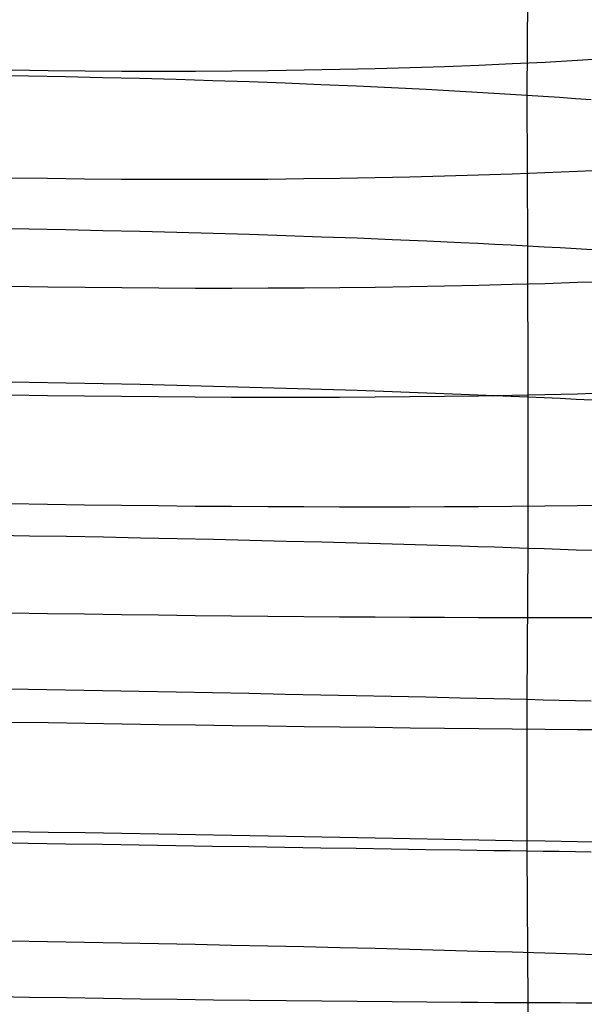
# Model space of a CAD drawing. Extents: x -383 to 1849, y -1185 to -529.
# Tile 780 of 870: x 1832 to 1839.49, y -1016.24 to -1003.17. Entities that reach past the tile are written whole.
import ezdxf

# ---------------------------------------------------------------- set-up
doc = ezdxf.new("R2010")
doc.units = 0
doc.layers.add('PREDEFINITO', color=7, linetype='CONTINUOUS')

msp = doc.modelspace()

# ---------------------------------------------------------------- linework, layer by layer
at = {"layer": 'PREDEFINITO'}
for p, q in [((1838.739, -1002.177, 676.115), (1838.729, -1004.171, 676.383)), ((1838.089, -1003.768, 648.957), (1838.533, -1003.748, 649.158)), ((1838.533, -1003.748, 649.158), (1838.97, -1003.727, 649.373)), ((1838.97, -1003.727, 649.373), (1839.4, -1003.704, 649.602)), ((1839.4, -1003.704, 649.602), (1839.611, -1003.691, 649.723)), ((1831.881, -1003.83, 647.702), (1832.373, -1003.838, 647.709)), ((1832.373, -1003.838, 647.709), (1832.864, -1003.843, 647.731)), ((1832.864, -1003.843, 647.731), (1833.354, -1003.847, 647.768)), ((1833.354, -1003.847, 647.768), (1833.843, -1003.848, 647.82)), ((1833.843, -1003.848, 647.82), (1834.33, -1003.847, 647.886)), ((1834.33, -1003.847, 647.886), (1834.814, -1003.844, 647.968)), ((1834.814, -1003.844, 647.968), (1835.296, -1003.84, 648.065)), ((1835.296, -1003.84, 648.065), (1835.773, -1003.833, 648.177)), ((1835.773, -1003.833, 648.177), (1836.247, -1003.824, 648.303)), ((1836.247, -1003.824, 648.303), (1836.716, -1003.813, 648.445)), ((1836.716, -1003.813, 648.445), (1837.179, -1003.8, 648.601)), ((1837.179, -1003.8, 648.601), (1837.637, -1003.785, 648.772)), ((1837.637, -1003.785, 648.772), (1838.089, -1003.768, 648.957)), ((1832.112, -1003.917, 677.901), (1831.62, -1003.909, 677.894)), ((1832.604, -1003.926, 677.892), (1832.112, -1003.917, 677.901)), ((1833.095, -1003.936, 677.869), (1832.604, -1003.926, 677.892)), ((1833.585, -1003.948, 677.83), (1833.095, -1003.936, 677.869)), ((1834.073, -1003.961, 677.775), (1833.585, -1003.948, 677.83)), ((1834.558, -1003.976, 677.706), (1834.073, -1003.961, 677.775)), ((1835.041, -1003.992, 677.621), (1834.558, -1003.976, 677.706)), ((1835.52, -1004.01, 677.52), (1835.041, -1003.992, 677.621)), ((1835.995, -1004.029, 677.404), (1835.52, -1004.01, 677.52)), ((1836.465, -1004.049, 677.273), (1835.995, -1004.029, 677.404)), ((1836.93, -1004.071, 677.126), (1836.465, -1004.049, 677.273)), ((1837.39, -1004.094, 676.964), (1836.93, -1004.071, 677.126)), ((1837.843, -1004.118, 676.786), (1837.39, -1004.094, 676.964)), ((1838.067, -1004.131, 676.691), (1837.843, -1004.118, 676.786)), ((1838.29, -1004.144, 676.592), (1838.067, -1004.131, 676.691)), ((1838.51, -1004.157, 676.489), (1838.29, -1004.144, 676.592)), ((1838.729, -1004.171, 676.383), (1838.51, -1004.157, 676.489)), ((1838.946, -1004.185, 676.272), (1838.729, -1004.171, 676.383)), ((1838.729, -1004.171, 676.383), (1838.739, -1006.171, 676.601)), ((1839.16, -1004.199, 676.158), (1838.946, -1004.185, 676.272)), ((1839.373, -1004.214, 676.039), (1839.16, -1004.199, 676.158)), ((1839.584, -1004.229, 675.918), (1839.373, -1004.214, 676.039)), ((1838.532, -1005.211, 649.397), (1838.969, -1005.194, 649.612)), ((1838.969, -1005.194, 649.612), (1839.399, -1005.175, 649.842)), ((1839.399, -1005.175, 649.842), (1839.61, -1005.165, 649.962)), ((1831.874, -1005.263, 647.944), (1832.366, -1005.271, 647.95)), ((1832.366, -1005.271, 647.95), (1832.858, -1005.277, 647.972)), ((1832.858, -1005.277, 647.972), (1833.348, -1005.281, 648.008)), ((1833.348, -1005.281, 648.008), (1833.838, -1005.283, 648.06)), ((1833.838, -1005.283, 648.06), (1834.325, -1005.284, 648.127)), ((1834.325, -1005.284, 648.127), (1834.81, -1005.283, 648.208)), ((1834.81, -1005.283, 648.208), (1835.291, -1005.28, 648.305)), ((1835.291, -1005.28, 648.305), (1835.77, -1005.275, 648.416)), ((1835.77, -1005.275, 648.416), (1836.244, -1005.269, 648.543)), ((1836.244, -1005.269, 648.543), (1836.713, -1005.261, 648.684)), ((1836.713, -1005.261, 648.684), (1837.177, -1005.251, 648.84)), ((1837.177, -1005.251, 648.84), (1837.635, -1005.239, 649.011)), ((1837.635, -1005.239, 649.011), (1838.087, -1005.226, 649.197)), ((1838.087, -1005.226, 649.197), (1838.532, -1005.211, 649.397)), ((1832.118, -1005.947, 678.125), (1831.626, -1005.94, 678.119)), ((1832.611, -1005.956, 678.117), (1832.118, -1005.947, 678.125)), ((1833.102, -1005.966, 678.093), (1832.611, -1005.956, 678.117)), ((1833.592, -1005.978, 678.053), (1833.102, -1005.966, 678.093)), ((1834.081, -1005.99, 677.998), (1833.592, -1005.978, 678.053)), ((1834.566, -1006.003, 677.928), (1834.081, -1005.99, 677.998)), ((1835.049, -1006.018, 677.843), (1834.566, -1006.003, 677.928)), ((1835.529, -1006.033, 677.742), (1835.049, -1006.018, 677.843)), ((1836.004, -1006.05, 677.626), (1835.529, -1006.033, 677.742)), ((1836.475, -1006.067, 677.494), (1836.004, -1006.05, 677.626)), ((1836.94, -1006.086, 677.347), (1836.475, -1006.067, 677.494)), ((1837.4, -1006.106, 677.184), (1836.94, -1006.086, 677.347)), ((1837.853, -1006.127, 677.005), (1837.4, -1006.106, 677.184)), ((1838.078, -1006.137, 676.91), (1837.853, -1006.127, 677.005)), ((1838.3, -1006.148, 676.811), (1838.078, -1006.137, 676.91)), ((1838.521, -1006.16, 676.708), (1838.3, -1006.148, 676.811)), ((1838.739, -1006.171, 676.601), (1838.521, -1006.16, 676.708)), ((1838.956, -1006.183, 676.491), (1838.739, -1006.171, 676.601)), ((1838.739, -1006.171, 676.601), (1838.741, -1008.175, 676.786)), ((1839.171, -1006.195, 676.376), (1838.956, -1006.183, 676.491)), ((1839.383, -1006.208, 676.258), (1839.171, -1006.195, 676.376)), ((1839.594, -1006.22, 676.135), (1839.383, -1006.208, 676.258)), ((1831.881, -1006.703, 648.147), (1832.372, -1006.71, 648.153)), ((1832.372, -1006.71, 648.153), (1832.864, -1006.716, 648.175)), ((1832.864, -1006.716, 648.175), (1833.354, -1006.721, 648.212)), ((1833.354, -1006.721, 648.212), (1833.843, -1006.725, 648.263)), ((1833.843, -1006.725, 648.263), (1834.33, -1006.727, 648.33)), ((1834.33, -1006.727, 648.33), (1834.814, -1006.727, 648.412)), ((1834.814, -1006.727, 648.412), (1835.295, -1006.726, 648.509)), ((1835.295, -1006.726, 648.509), (1835.773, -1006.724, 648.621)), ((1835.773, -1006.724, 648.621), (1836.247, -1006.72, 648.748)), ((1836.247, -1006.72, 648.748), (1836.716, -1006.714, 648.889)), ((1836.716, -1006.714, 648.889), (1837.179, -1006.708, 649.046)), ((1837.179, -1006.708, 649.046), (1837.637, -1006.699, 649.217)), ((1837.637, -1006.699, 649.217), (1838.089, -1006.689, 649.403)), ((1838.089, -1006.689, 649.403), (1838.533, -1006.678, 649.604)), ((1838.533, -1006.678, 649.604), (1838.97, -1006.665, 649.82)), ((1838.97, -1006.665, 649.82), (1839.4, -1006.651, 650.05)), ((1839.4, -1006.651, 650.05), (1839.611, -1006.643, 650.171)), ((1832.12, -1007.982, 678.314), (1831.628, -1007.974, 678.308)), ((1832.613, -1007.991, 678.305), (1832.12, -1007.982, 678.314)), ((1833.104, -1008, 678.28), (1832.613, -1007.991, 678.305)), ((1833.594, -1008.01, 678.241), (1833.104, -1008, 678.28)), ((1834.083, -1008.022, 678.186), (1833.594, -1008.01, 678.241)), ((1834.568, -1008.034, 678.115), (1834.083, -1008.022, 678.186)), ((1835.051, -1008.046, 678.03), (1834.568, -1008.034, 678.115)), ((1835.531, -1008.06, 677.928), (1835.051, -1008.046, 678.03)), ((1836.006, -1008.074, 677.812), (1835.531, -1008.06, 677.928)), ((1836.477, -1008.089, 677.68), (1836.006, -1008.074, 677.812)), ((1831.874, -1008.144, 648.33), (1832.366, -1008.152, 648.336)), ((1832.366, -1008.152, 648.336), (1832.857, -1008.159, 648.357)), ((1832.857, -1008.159, 648.357), (1833.348, -1008.164, 648.394)), ((1833.348, -1008.164, 648.394), (1833.837, -1008.169, 648.445)), ((1833.837, -1008.169, 648.445), (1834.325, -1008.172, 648.512)), ((1834.325, -1008.172, 648.512), (1834.809, -1008.174, 648.593)), ((1834.809, -1008.174, 648.593), (1835.291, -1008.175, 648.69)), ((1835.291, -1008.175, 648.69), (1835.769, -1008.175, 648.802)), ((1835.769, -1008.175, 648.802), (1836.243, -1008.174, 648.928)), ((1836.243, -1008.174, 648.928), (1836.713, -1008.171, 649.07)), ((1836.942, -1008.105, 677.532), (1836.477, -1008.089, 677.68)), ((1836.713, -1008.171, 649.07), (1837.177, -1008.168, 649.226)), ((1837.402, -1008.121, 677.369), (1836.942, -1008.105, 677.532)), ((1837.177, -1008.168, 649.226), (1837.635, -1008.163, 649.398)), ((1837.855, -1008.139, 677.19), (1837.402, -1008.121, 677.369)), ((1837.635, -1008.163, 649.398), (1838.087, -1008.157, 649.584)), ((1838.079, -1008.148, 677.095), (1837.855, -1008.139, 677.19)), ((1838.302, -1008.157, 676.996), (1838.079, -1008.148, 677.095)), ((1838.087, -1008.157, 649.584), (1838.532, -1008.149, 649.785)), ((1838.522, -1008.166, 676.893), (1838.302, -1008.157, 676.996)), ((1838.741, -1008.175, 676.786), (1838.522, -1008.166, 676.893)), ((1838.532, -1008.149, 649.785), (1838.969, -1008.141, 650.001)), ((1838.741, -1008.175, 676.786), (1838.74, -1010.183, 676.932)), ((1838.958, -1008.185, 676.675), (1838.741, -1008.175, 676.786)), ((1839.172, -1008.195, 676.56), (1838.958, -1008.185, 676.675)), ((1838.969, -1008.141, 650.001), (1839.399, -1008.131, 650.231)), ((1839.385, -1008.205, 676.442), (1839.172, -1008.195, 676.56)), ((1839.595, -1008.215, 676.319), (1839.385, -1008.205, 676.442)), ((1839.399, -1008.131, 650.231), (1839.61, -1008.125, 650.352)), ((1831.873, -1009.589, 648.482), (1832.365, -1009.597, 648.488)), ((1832.365, -1009.597, 648.488), (1832.856, -1009.604, 648.509)), ((1832.856, -1009.604, 648.509), (1833.347, -1009.61, 648.545)), ((1833.347, -1009.61, 648.545), (1833.836, -1009.616, 648.596)), ((1833.836, -1009.616, 648.596), (1834.324, -1009.621, 648.662)), ((1834.324, -1009.621, 648.662), (1834.809, -1009.624, 648.744)), ((1834.809, -1009.624, 648.744), (1835.291, -1009.627, 648.84)), ((1835.291, -1009.627, 648.84), (1835.769, -1009.629, 648.952)), ((1835.769, -1009.629, 648.952), (1836.243, -1009.63, 649.079)), ((1836.243, -1009.63, 649.079), (1836.712, -1009.631, 649.22)), ((1836.712, -1009.631, 649.22), (1837.176, -1009.63, 649.377)), ((1837.176, -1009.63, 649.377), (1837.634, -1009.628, 649.548)), ((1837.634, -1009.628, 649.548), (1838.086, -1009.626, 649.734)), ((1838.086, -1009.626, 649.734), (1838.531, -1009.623, 649.935)), ((1838.531, -1009.623, 649.935), (1838.969, -1009.618, 650.151)), ((1838.969, -1009.618, 650.151), (1839.398, -1009.613, 650.382)), ((1839.398, -1009.613, 650.382), (1839.61, -1009.61, 650.503)), ((1832.125, -1010.019, 678.466), (1831.633, -1010.011, 678.461)), ((1832.617, -1010.027, 678.457), (1832.125, -1010.019, 678.466)), ((1833.108, -1010.036, 678.432), (1832.617, -1010.027, 678.457)), ((1833.598, -1010.046, 678.392), (1833.108, -1010.036, 678.432)), ((1834.085, -1010.056, 678.336), (1833.598, -1010.046, 678.392)), ((1834.571, -1010.067, 678.265), (1834.085, -1010.056, 678.336)), ((1835.053, -1010.078, 678.179), (1834.571, -1010.067, 678.265)), ((1835.532, -1010.09, 678.077), (1835.053, -1010.078, 678.179)), ((1836.007, -1010.102, 677.96), (1835.532, -1010.09, 678.077)), ((1836.477, -1010.114, 677.828), (1836.007, -1010.102, 677.96)), ((1836.942, -1010.127, 677.68), (1836.477, -1010.114, 677.828)), ((1837.402, -1010.14, 677.516), (1836.942, -1010.127, 677.68)), ((1837.855, -1010.154, 677.337), (1837.402, -1010.14, 677.516)), ((1838.079, -1010.161, 677.241), (1837.855, -1010.154, 677.337)), ((1838.301, -1010.168, 677.142), (1838.079, -1010.161, 677.241)), ((1838.522, -1010.176, 677.039), (1838.301, -1010.168, 677.142)), ((1838.74, -1010.183, 676.932), (1838.522, -1010.176, 677.039)), ((1838.74, -1010.183, 676.932), (1838.728, -1012.191, 677.042)), ((1838.957, -1010.19, 676.82), (1838.74, -1010.183, 676.932)), ((1839.171, -1010.198, 676.706), (1838.957, -1010.19, 676.82)), ((1839.384, -1010.206, 676.587), (1839.171, -1010.198, 676.706)), ((1839.594, -1010.213, 676.464), (1839.384, -1010.206, 676.587)), ((1831.874, -1011.038, 648.604), (1832.366, -1011.046, 648.609)), ((1832.366, -1011.046, 648.609), (1832.857, -1011.054, 648.63)), ((1832.857, -1011.054, 648.63), (1833.348, -1011.061, 648.666)), ((1833.348, -1011.061, 648.666), (1833.837, -1011.067, 648.718)), ((1833.837, -1011.067, 648.718), (1834.325, -1011.073, 648.784)), ((1834.325, -1011.073, 648.784), (1834.809, -1011.078, 648.865)), ((1834.809, -1011.078, 648.865), (1835.291, -1011.083, 648.962)), ((1835.291, -1011.083, 648.962), (1835.769, -1011.087, 649.073)), ((1835.769, -1011.087, 649.073), (1836.243, -1011.091, 649.2)), ((1836.243, -1011.091, 649.2), (1836.713, -1011.094, 649.342)), ((1836.713, -1011.094, 649.342), (1837.177, -1011.097, 649.498)), ((1837.177, -1011.097, 649.498), (1837.635, -1011.098, 649.669)), ((1837.635, -1011.098, 649.669), (1838.087, -1011.1, 649.856)), ((1838.087, -1011.1, 649.856), (1838.532, -1011.1, 650.057)), ((1838.532, -1011.1, 650.057), (1838.969, -1011.1, 650.273)), ((1838.969, -1011.1, 650.273), (1839.399, -1011.1, 650.504)), ((1839.399, -1011.1, 650.504), (1839.61, -1011.099, 650.625)), ((1832.111, -1012.058, 678.574), (1831.619, -1012.05, 678.567)), ((1832.603, -1012.067, 678.564), (1832.111, -1012.058, 678.574)), ((1833.094, -1012.075, 678.54), (1832.603, -1012.067, 678.564)), ((1833.584, -1012.084, 678.5), (1833.094, -1012.075, 678.54)), ((1834.072, -1012.093, 678.445), (1833.584, -1012.084, 678.5)), ((1834.557, -1012.102, 678.374), (1834.072, -1012.093, 678.445)), ((1835.04, -1012.111, 678.289), (1834.557, -1012.102, 678.374)), ((1835.519, -1012.121, 678.187), (1835.04, -1012.111, 678.289)), ((1835.994, -1012.131, 678.07), (1835.519, -1012.121, 678.187)), ((1836.464, -1012.14, 677.938), (1835.994, -1012.131, 678.07)), ((1836.929, -1012.15, 677.79), (1836.464, -1012.14, 677.938)), ((1837.389, -1012.16, 677.627), (1836.929, -1012.15, 677.79)), ((1837.842, -1012.171, 677.447), (1837.389, -1012.16, 677.627)), ((1838.066, -1012.176, 677.352), (1837.842, -1012.171, 677.447)), ((1838.289, -1012.181, 677.253), (1838.066, -1012.176, 677.352)), ((1838.509, -1012.186, 677.149), (1838.289, -1012.181, 677.253)), ((1838.728, -1012.191, 677.042), (1838.509, -1012.186, 677.149)), ((1838.944, -1012.197, 676.931), (1838.728, -1012.191, 677.042)), ((1838.728, -1012.191, 677.042), (1838.728, -1014.203, 677.107)), ((1839.159, -1012.202, 676.816), (1838.944, -1012.197, 676.931)), ((1839.372, -1012.207, 676.697), (1839.159, -1012.202, 676.816)), ((1839.582, -1012.212, 676.575), (1839.372, -1012.207, 676.697)), ((1831.882, -1012.488, 648.692), (1832.373, -1012.496, 648.698)), ((1832.373, -1012.496, 648.698), (1832.864, -1012.504, 648.719)), ((1832.864, -1012.504, 648.719), (1833.355, -1012.512, 648.755)), ((1833.355, -1012.512, 648.755), (1833.843, -1012.519, 648.806)), ((1833.843, -1012.519, 648.806), (1834.33, -1012.526, 648.873)), ((1834.33, -1012.526, 648.873), (1834.815, -1012.533, 648.954)), ((1834.815, -1012.533, 648.954), (1835.296, -1012.54, 649.051)), ((1835.296, -1012.54, 649.051), (1835.774, -1012.546, 649.163)), ((1835.774, -1012.546, 649.163), (1836.247, -1012.553, 649.29)), ((1836.247, -1012.553, 649.29), (1836.716, -1012.558, 649.431)), ((1836.716, -1012.558, 649.431), (1837.18, -1012.564, 649.588)), ((1837.18, -1012.564, 649.588), (1837.637, -1012.569, 649.76)), ((1837.637, -1012.569, 649.76), (1838.089, -1012.574, 649.946)), ((1838.089, -1012.574, 649.946), (1838.533, -1012.579, 650.148)), ((1838.533, -1012.579, 650.148), (1838.971, -1012.583, 650.364)), ((1838.971, -1012.583, 650.364), (1839.4, -1012.587, 650.595)), ((1839.4, -1012.587, 650.595), (1839.611, -1012.588, 650.716)), ((1831.881, -1013.94, 648.759), (1832.373, -1013.948, 648.764)), ((1832.373, -1013.948, 648.764), (1832.864, -1013.956, 648.785)), ((1832.864, -1013.956, 648.785), (1833.354, -1013.965, 648.821)), ((1832.111, -1014.1, 678.643), (1831.619, -1014.092, 678.637)), ((1833.354, -1013.965, 648.821), (1833.843, -1013.973, 648.872)), ((1833.843, -1013.973, 648.872), (1834.33, -1013.982, 648.939)), ((1834.33, -1013.982, 648.939), (1834.814, -1013.99, 649.02)), ((1834.814, -1013.99, 649.02), (1835.296, -1013.999, 649.117)), ((1835.296, -1013.999, 649.117), (1835.773, -1014.008, 649.228)), ((1835.773, -1014.008, 649.228), (1836.247, -1014.016, 649.355)), ((1836.247, -1014.016, 649.355), (1836.716, -1014.025, 649.496)), ((1836.716, -1014.025, 649.496), (1837.179, -1014.033, 649.653)), ((1837.179, -1014.033, 649.653), (1837.637, -1014.042, 649.824)), ((1837.637, -1014.042, 649.824), (1838.089, -1014.05, 650.011)), ((1838.089, -1014.05, 650.011), (1838.533, -1014.059, 650.212)), ((1838.533, -1014.059, 650.212), (1838.97, -1014.067, 650.428)), ((1838.97, -1014.067, 650.428), (1839.4, -1014.076, 650.658)), ((1839.4, -1014.076, 650.658), (1839.611, -1014.08, 650.779)), ((1832.603, -1014.108, 678.634), (1832.111, -1014.1, 678.643)), ((1833.094, -1014.116, 678.609), (1832.603, -1014.108, 678.634)), ((1833.584, -1014.124, 678.569), (1833.094, -1014.116, 678.609)), ((1834.071, -1014.132, 678.514), (1833.584, -1014.124, 678.569)), ((1834.557, -1014.14, 678.443), (1834.071, -1014.132, 678.514)), ((1835.039, -1014.147, 678.357), (1834.557, -1014.14, 678.443)), ((1835.518, -1014.155, 678.255), (1835.039, -1014.147, 678.357)), ((1835.993, -1014.162, 678.138), (1835.518, -1014.155, 678.255)), ((1836.464, -1014.169, 678.005), (1835.993, -1014.162, 678.138)), ((1836.929, -1014.176, 677.857), (1836.464, -1014.169, 678.005)), ((1837.389, -1014.183, 677.693), (1836.929, -1014.176, 677.857)), ((1837.842, -1014.19, 677.514), (1837.389, -1014.183, 677.693)), ((1838.066, -1014.193, 677.418), (1837.842, -1014.19, 677.514)), ((1838.288, -1014.196, 677.318), (1838.066, -1014.193, 677.418)), ((1838.509, -1014.2, 677.215), (1838.288, -1014.196, 677.318)), ((1838.728, -1014.203, 677.107), (1838.509, -1014.2, 677.215)), ((1838.944, -1014.206, 676.996), (1838.728, -1014.203, 677.107)), ((1838.728, -1014.203, 677.107), (1838.74, -1016.216, 677.128)), ((1839.159, -1014.209, 676.881), (1838.944, -1014.206, 676.996)), ((1839.372, -1014.212, 676.762), (1839.159, -1014.209, 676.881)), ((1839.582, -1014.215, 676.639), (1839.372, -1014.212, 676.762)), ((1831.874, -1015.392, 648.799), (1832.366, -1015.4, 648.804)), ((1832.366, -1015.4, 648.804), (1832.858, -1015.409, 648.825)), ((1832.858, -1015.409, 648.825), (1833.348, -1015.418, 648.86)), ((1833.348, -1015.418, 648.86), (1833.838, -1015.428, 648.911)), ((1833.838, -1015.428, 648.911), (1834.325, -1015.437, 648.977)), ((1834.325, -1015.437, 648.977), (1834.81, -1015.448, 649.058)), ((1834.81, -1015.448, 649.058), (1835.292, -1015.458, 649.154)), ((1835.292, -1015.458, 649.154), (1835.77, -1015.469, 649.265)), ((1835.77, -1015.469, 649.265), (1836.244, -1015.48, 649.391)), ((1836.244, -1015.48, 649.391), (1836.713, -1015.492, 649.533)), ((1836.713, -1015.492, 649.533), (1837.177, -1015.503, 649.689)), ((1837.177, -1015.503, 649.689), (1837.635, -1015.515, 649.86)), ((1837.635, -1015.515, 649.86), (1838.087, -1015.528, 650.046)), ((1838.087, -1015.528, 650.046), (1838.532, -1015.54, 650.246)), ((1838.532, -1015.54, 650.246), (1838.969, -1015.553, 650.462)), ((1838.969, -1015.553, 650.462), (1839.399, -1015.566, 650.693)), ((1839.399, -1015.566, 650.693), (1839.61, -1015.572, 650.813)), ((1832.125, -1016.143, 678.67), (1831.633, -1016.134, 678.665)), ((1832.617, -1016.151, 678.66), (1832.125, -1016.143, 678.67)), ((1833.108, -1016.158, 678.635), (1832.617, -1016.151, 678.66)), ((1833.598, -1016.166, 678.594), (1833.108, -1016.158, 678.635)), ((1834.086, -1016.173, 678.538), (1833.598, -1016.166, 678.594)), ((1834.571, -1016.179, 678.467), (1834.086, -1016.173, 678.538)), ((1835.053, -1016.185, 678.38), (1834.571, -1016.179, 678.467)), ((1835.532, -1016.19, 678.278), (1835.053, -1016.185, 678.38)), ((1836.007, -1016.195, 678.16), (1835.532, -1016.19, 678.278)), ((1836.477, -1016.2, 678.027), (1836.007, -1016.195, 678.16)), ((1836.942, -1016.204, 677.878), (1836.477, -1016.2, 678.027)), ((1837.402, -1016.208, 677.714), (1836.942, -1016.204, 677.878)), ((1837.855, -1016.211, 677.534), (1837.402, -1016.208, 677.714)), ((1838.079, -1016.212, 677.439), (1837.855, -1016.211, 677.534)), ((1838.301, -1016.214, 677.339), (1838.079, -1016.212, 677.439)), ((1838.522, -1016.215, 677.236), (1838.301, -1016.214, 677.339)), ((1838.74, -1016.216, 677.128), (1838.522, -1016.215, 677.236)), ((1838.957, -1016.217, 677.017), (1838.74, -1016.216, 677.128)), ((1838.74, -1016.216, 677.128), (1838.742, -1018.228, 677.113)), ((1839.171, -1016.217, 676.902), (1838.957, -1016.217, 677.017)), ((1839.384, -1016.218, 676.783), (1839.171, -1016.217, 676.902)), ((1839.594, -1016.218, 676.66), (1839.384, -1016.218, 676.783))]:
    msp.add_line(p, q, dxfattribs=at)

doc.saveas('drawing.dxf')
